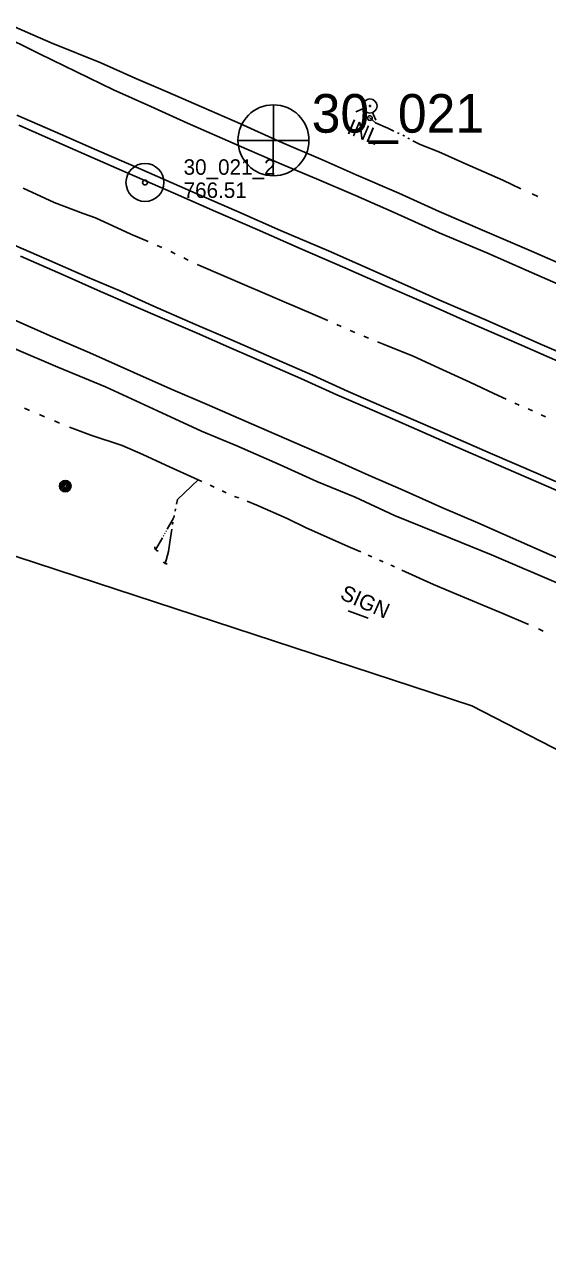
# Model space of a CAD drawing. Extents: x 589250 to 1188077, y 162953 to 363065.
# Drawn here: x 595350.9 to 595553.9, y 184512.4 to 184988.1 of the extents above; entities that cross this region are included whole.
import ezdxf

# ---------------------------------------------------------------- set-up
doc = ezdxf.new("R2010")
doc.units = 0
for name, color, linetype in [('E_DRN', 7, 'Continuous'), ('E_DRN_Text', 7, 'Continuous'), ('E_MAP_Limits', 7, 'Continuous'), ('E_MAP_PassPoints', 7, 'Continuous'), ('E_MAP_PhotoCenter', 7, 'Continuous'), ('E_MISCPROP', 7, 'Continuous'), ('E_RDWY', 7, 'Continuous'), ('E_RDWY_Gravel', 7, 'Continuous'), ('E_SGN', 7, 'Continuous'), ('E_SGN_Text', 7, 'Continuous'), ('E_UTL_WHydrant', 7, 'Continuous'), ('E_WTR_FlowLine', 7, 'Continuous')]:
    doc.layers.add(name, color=color, linetype=linetype)

msp = doc.modelspace()

# ---------------------------------------------------------------- linework, layer by layer
at = {"layer": 'E_DRN'}
msp.add_circle((595484.97, 184951.76), 0.914, dxfattribs=at)
for centre, radius, start, end in [((595402.66, 184784.99), 1.24, 166.7736, 273.0338), ((595405.86, 184779.64), 1.02, 188.3511, 294.6113)]:
    msp.add_arc(centre, radius, start, end, dxfattribs=at)
at = {"layer": 'E_MAP_Limits'}
for q in [(595078.52, 184869.59), (595937.18, 184511.19)]:
    msp.add_line((595524.53, 184723.49), q, dxfattribs=at)
at = {"layer": 'E_MAP_PassPoints'}
for radius in [7.38, 7.38, 0.945, 0.945]:
    msp.add_circle((595397.63, 184926.75), radius, dxfattribs=at)
at = {"layer": 'E_MAP_PhotoCenter'}
for p, q in [((595447.48, 184956.9), (595447.42, 184929.5)), ((595433.79, 184943.1), (595461.25, 184943.09))]:
    msp.add_line(p, q, dxfattribs=at)
msp.add_circle((595447.53, 184943.11), 13.78, dxfattribs=at)
at = {"layer": 'E_MISCPROP'}
for radius in [2.23, 1.67, 1.12, 0.558]:
    msp.add_circle((595366.69, 184808.85), radius, dxfattribs=at)
at = {"layer": 'E_RDWY'}
for p, q in [((595356.72, 184976.69), (595334.6, 184987.49)), ((595385.45, 184962.76), (595356.72, 184976.69)), ((595399.89, 184956.19), (595385.45, 184962.76)), ((595347.81, 184952.93), (595364.85, 184945.52)), ((595414.12, 184949.83), (595399.89, 184956.19)), ((595437.19, 184939.69), (595414.12, 184949.83)), ((595364.85, 184945.52), (595378.98, 184939.34)), ((595378.98, 184939.34), (595396.05, 184931.92)), ((595451.6, 184933.49), (595437.19, 184939.69)), ((595396.05, 184931.92), (595417.5, 184922.49)), ((595464.23, 184928.17), (595451.6, 184933.49)), ((595479.4, 184921.72), (595464.23, 184928.17)), ((595417.5, 184922.49), (595433.32, 184915.63)), ((595494.41, 184915.14), (595479.4, 184921.72)), ((595433.32, 184915.63), (595450.21, 184908.16)), ((595511.88, 184907.16), (595494.41, 184915.14)), ((595450.21, 184908.16), (595468.93, 184900.2)), ((595511.88, 184907.16), (595530.33, 184899.38)), ((595365.91, 184890.86), (595349.34, 184898.1)), ((595468.93, 184900.2), (595490.54, 184890.66)), ((595530.33, 184899.38), (595545.66, 184892.66)), ((595545.66, 184892.66), (595562.22, 184885.39)), ((595379.2, 184884.93), (595365.91, 184890.86)), ((595490.54, 184890.66), (595505.42, 184884)), ((595392.3, 184879.28), (595379.2, 184884.93)), ((595505.42, 184884), (595511.74, 184881.14)), ((595405.23, 184873.63), (595392.3, 184879.28)), ((595529.56, 184873.58), (595511.74, 184881.14)), ((595361.68, 184866.79), (595345.93, 184873.81)), ((595417.96, 184868.22), (595405.23, 184873.63)), ((595551.83, 184863.76), (595529.56, 184873.58)), ((595431.33, 184862.31), (595417.96, 184868.22)), ((595376.16, 184860.59), (595361.68, 184866.79)), ((595568.7, 184856.44), (595551.83, 184863.76)), ((595393.31, 184852.97), (595376.16, 184860.59)), ((595445.97, 184855.93), (595431.33, 184862.31)), ((595407.51, 184846.66), (595393.31, 184852.97)), ((595458.14, 184850.58), (595445.97, 184855.93)), ((595472.18, 184844.3), (595458.14, 184850.58)), ((595422.65, 184840.16), (595407.51, 184846.66)), ((595482.96, 184839.66), (595472.18, 184844.3)), ((595438.99, 184832.99), (595422.65, 184840.16)), ((595493.74, 184834.97), (595482.96, 184839.66)), ((595503.17, 184830.81), (595493.74, 184834.97)), ((595455.75, 184825.71), (595438.99, 184832.99)), ((595515.23, 184825.48), (595503.17, 184830.81)), ((595469.14, 184819.96), (595455.75, 184825.71)), ((595515.23, 184825.48), (595537.88, 184815.73)), ((595484.44, 184813.09), (595469.14, 184819.96)), ((595537.88, 184815.73), (595557.26, 184807.24)), ((595497.86, 184807.32), (595484.44, 184813.09)), ((595512.97, 184800.58), (595497.86, 184807.32)), ((595512.97, 184800.58), (595526.85, 184794.62)), ((595526.85, 184794.62), (595537.17, 184790.1)), ((595537.17, 184790.1), (595552.65, 184783.19)), ((595552.65, 184783.19), (595563.62, 184778.42))]:
    msp.add_line(p, q, dxfattribs=at)
at = {"layer": 'E_RDWY_Gravel'}
for p, q in [((595361.26, 184980.98), (595344.92, 184988.09)), ((595380.44, 184973.22), (595361.26, 184980.98)), ((595394.09, 184967.06), (595380.44, 184973.22)), ((595406.46, 184961.8), (595394.09, 184967.06)), ((595422.59, 184954.86), (595406.46, 184961.8)), ((595434.44, 184949.67), (595422.59, 184954.86)), ((595365.29, 184941.6), (595348.61, 184949)), ((595449.93, 184942.7), (595434.44, 184949.67)), ((595377.14, 184936.38), (595365.29, 184941.6)), ((595466.89, 184935.36), (595449.93, 184942.7)), ((595390.77, 184930.51), (595377.14, 184936.38)), ((595479.66, 184929.76), (595466.89, 184935.36)), ((595409.54, 184922.28), (595390.77, 184930.51)), ((595496.18, 184922.6), (595479.66, 184929.76)), ((595424.97, 184915.44), (595409.54, 184922.28)), ((595511.9, 184915.48), (595496.18, 184922.6)), ((595441.15, 184908.51), (595424.97, 184915.44)), ((595511.9, 184915.48), (595529.6, 184907.8)), ((595457.93, 184901.07), (595441.15, 184908.51)), ((595529.6, 184907.8), (595547.67, 184900.02)), ((595359.42, 184896.98), (595343.63, 184903.87)), ((595475.29, 184893.63), (595457.93, 184901.07)), ((595375.37, 184889.97), (595359.42, 184896.98)), ((595547.67, 184900.02), (595563.16, 184893.28)), ((595491.74, 184886.31), (595475.29, 184893.63)), ((595387.59, 184884.75), (595375.37, 184889.97)), ((595509.96, 184878.42), (595491.74, 184886.31)), ((595400.67, 184878.85), (595387.59, 184884.75)), ((595417.3, 184871.61), (595400.67, 184878.85)), ((595509.96, 184878.42), (595523.54, 184872.39)), ((595523.54, 184872.39), (595542.95, 184863.9)), ((595430.61, 184865.91), (595417.3, 184871.61)), ((595442.75, 184860.59), (595430.61, 184865.91)), ((595542.95, 184863.9), (595559.99, 184856.44)), ((595363.82, 184855.09), (595346.85, 184862.24)), ((595462.64, 184851.89), (595442.75, 184860.59)), ((595382.32, 184847.41), (595363.82, 184855.09)), ((595476.55, 184845.6), (595462.64, 184851.89)), ((595402.55, 184838.01), (595382.32, 184847.41)), ((595492.37, 184838.72), (595476.55, 184845.6)), ((595515.16, 184828.88), (595492.37, 184838.72)), ((595419.55, 184830.2), (595402.55, 184838.01)), ((595433.33, 184824.54), (595419.55, 184830.2)), ((595450.09, 184817.07), (595433.33, 184824.54)), ((595515.16, 184828.88), (595531.64, 184821.69)), ((595531.64, 184821.69), (595550.34, 184813.62)), ((595464.42, 184810.58), (595450.09, 184817.07)), ((595479.19, 184804.49), (595464.42, 184810.58)), ((595550.34, 184813.62), (595567.56, 184806.05)), ((595494.57, 184797.44), (595479.19, 184804.49)), ((595516.21, 184788.6), (595494.57, 184797.44)), ((595516.21, 184788.6), (595532.16, 184782.19)), ((595532.16, 184782.19), (595560.03, 184770.22))]:
    msp.add_line(p, q, dxfattribs=at)
at = {"layer": 'E_SGN'}
msp.add_line((595476.5, 184760.45), (595484.34, 184757.6), dxfattribs=at)
at = {"layer": 'E_UTL_WHydrant'}
for p, q in [((595482.49, 184955.41), (595479.56, 184954.21)), ((595486.03, 184953.93), (595487.24, 184951))]:
    msp.add_line(p, q, dxfattribs=at)
for radius in [2.74, 0.21]:
    msp.add_circle((595485, 184956.44), radius, dxfattribs=at)
at = {"layer": 'E_WTR_FlowLine'}
for p, q in [((595487.2, 184949.91), (595484.84, 184951.99)), ((595491.96, 184947.79), (595487.2, 184949.91)), ((595494.29, 184946.68), (595491.96, 184947.79)), ((595496.34, 184945.71), (595495.65, 184946.03)), ((595498.22, 184944.81), (595497.7, 184945.06)), ((595498.38, 184944.73), (595498.22, 184944.81)), ((595500.37, 184943.65), (595499.71, 184944.01)), ((595504.47, 184941.44), (595501.7, 184942.93)), ((595511.77, 184938.7), (595504.47, 184941.44)), ((595511.77, 184938.7), (595521.81, 184934.14)), ((595521.81, 184934.14), (595536.64, 184927.64)), ((595350.29, 184924.56), (595362.33, 184918.93)), ((595536.64, 184927.64), (595543.64, 184924.25)), ((595548.04, 184922.27), (595550.25, 184921.3)), ((595362.33, 184918.93), (595373.58, 184914.76)), ((595373.58, 184914.76), (595378.39, 184912.98)), ((595378.39, 184912.98), (595392.13, 184906.66)), ((595392.13, 184906.66), (595398.91, 184903.78)), ((595402.41, 184902.3), (595404.17, 184901.55)), ((595407.61, 184899.93), (595409.32, 184899.1)), ((595412.75, 184897.43), (595414.46, 184896.6)), ((595417.88, 184894.93), (595418.52, 184894.62)), ((595418.52, 184894.62), (595437.14, 184886.55)), ((595437.14, 184886.55), (595443.23, 184883.97)), ((595443.23, 184883.97), (595450.78, 184880.78)), ((595450.78, 184880.78), (595463.81, 184875.18)), ((595463.81, 184875.18), (595468.61, 184873.09)), ((595472.1, 184871.57), (595473.85, 184870.81)), ((595477.34, 184869.28), (595477.98, 184869)), ((595477.98, 184869), (595479.09, 184868.54)), ((595482.61, 184867.08), (595484.37, 184866.35)), ((595487.88, 184864.89), (595490.54, 184863.79)), ((595490.54, 184863.79), (595501.75, 184859.26)), ((595501.75, 184859.26), (595513.24, 184853.98)), ((595513.24, 184853.98), (595523.76, 184849.17)), ((595523.76, 184849.17), (595533.16, 184844.82)), ((595533.16, 184844.82), (595537.86, 184842.64)), ((595350.9, 184839.14), (595352.81, 184838.26)), ((595541.26, 184841.09), (595542.97, 184840.33)), ((595546.39, 184838.82), (595548.1, 184838.06)), ((595356.67, 184836.6), (595358.61, 184835.79)), ((595362.48, 184834.15), (595364.42, 184833.34)), ((595551.5, 184836.52), (595553.2, 184835.74)), ((595368.32, 184831.78), (595376.64, 184828.57)), ((595376.64, 184828.57), (595388.84, 184824.62)), ((595388.84, 184824.62), (595396.85, 184821.14)), ((595396.85, 184821.14), (595405.73, 184817.02)), ((595405.73, 184817.02), (595418.26, 184811.34)), ((595410.31, 184803.58), (595418.26, 184811.34)), ((595418.26, 184811.34), (595419.77, 184810.64)), ((595422.92, 184809.17), (595424.49, 184808.43)), ((595427.64, 184806.96), (595429.22, 184806.23)), ((595409.93, 184801.78), (595410.31, 184803.58)), ((595432.41, 184804.86), (595434.03, 184804.23)), ((595437.27, 184802.96), (595441.02, 184801.48)), ((595441.02, 184801.48), (595452.9, 184796.29)), ((595406.29, 184792.06), (595408.77, 184796.42)), ((595408.8, 184796.54), (595408.98, 184797.42)), ((595409.36, 184799.16), (595409.55, 184800.04)), ((595452.9, 184796.29), (595460.27, 184792.67)), ((595405.78, 184791.16), (595405.95, 184791.46)), ((595407.28, 184787.11), (595408.09, 184792.14)), ((595408.37, 184793.9), (595408.51, 184794.78)), ((595460.27, 184792.67), (595477.5, 184785.02)), ((595401.78, 184784.12), (595404.42, 184788.76)), ((595404.76, 184789.36), (595404.93, 184789.66)), ((595405.27, 184790.26), (595405.44, 184790.56)), ((595406.73, 184783.39), (595407.28, 184787.11)), ((595405.53, 184778.68), (595406.73, 184783.39)), ((595477.5, 184785.02), (595481.4, 184783.31)), ((595484.32, 184782.02), (595485.77, 184781.38)), ((595488.69, 184780.1), (595490.15, 184779.46)), ((595493.07, 184778.17), (595493.45, 184778.01)), ((595493.45, 184778.01), (595494.52, 184777.52)), ((595497.43, 184776.21), (595509.71, 184770.66)), ((595509.71, 184770.66), (595518.58, 184766.91)), ((595518.58, 184766.91), (595536.55, 184759.38)), ((595536.55, 184759.38), (595546.26, 184755.23)), ((595546.26, 184755.23), (595546.57, 184755.09)), ((595550.39, 184753.38), (595552.3, 184752.52))]:
    msp.add_line(p, q, dxfattribs=at)

# ---------------------------------------------------------------- texts
at = {"layer": 'E_DRN_Text'}
msp.add_text('INL', height=6, rotation=337.1298, dxfattribs=at).set_placement((595475.62, 184946.01))
at = {"layer": 'E_MAP_PassPoints'}
for s, p in [('30_021_2', (595412.63, 184929.74)), ('30_021_2', (595412.63, 184929.74)), ('766.51', (595412.63, 184920.74)), ('766.51', (595412.63, 184920.74))]:
    msp.add_text(s, height=6, dxfattribs=at).set_placement(p)
at = {"layer": 'E_MAP_PhotoCenter'}
msp.add_text('30_021', height=15, dxfattribs=at).set_placement((595462.38, 184946.08))
at = {"layer": 'E_SGN_Text'}
msp.add_text('SIGN', height=6, rotation=335.9142, dxfattribs=at).set_placement((595473.01, 184765.22))

doc.saveas('drawing.dxf')
